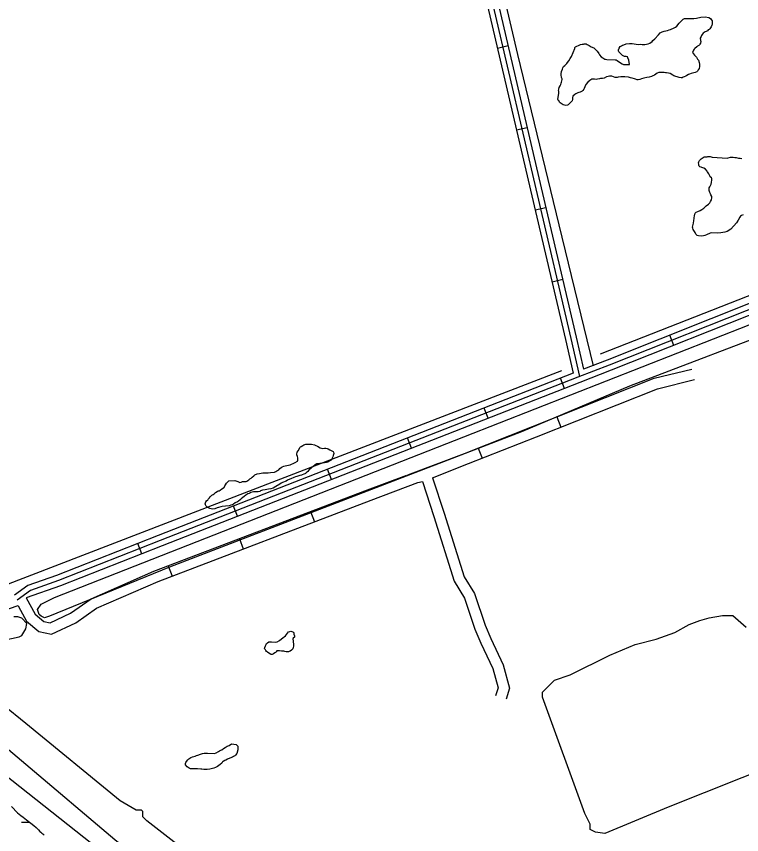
# Model space of a CAD drawing. Extents: x 3694830 to 3732949, y 415201 to 440970.
# Drawn here: x 3701515 to 3703509, y 422930 to 425181 of the extents above; entities that cross this region are included whole.
import ezdxf

# ---------------------------------------------------------------- set-up
doc = ezdxf.new("R2010")
doc.units = 0
for name, color, linetype in [('V-ROAD-CNTR', 7, 'Continuous'), ('V-SITE-VEGE', 7, 'Continuous'), ('V-TOPO-SHOR', 7, 'Continuous'), ('V-UTIL-LINE', 7, 'Continuous'), ('V-WETL-SWMP', 7, 'Continuous')]:
    doc.layers.add(name, color=color, linetype=linetype)

msp = doc.modelspace()

# ---------------------------------------------------------------- linework, layer by layer
at = {"layer": 'V-ROAD-CNTR'}
for p, q in [((3702867.1, 425099.5), (3702837.9, 425092.6)), ((3702919.8, 424874), (3702890.5, 424867.2)), ((3702971.2, 424654.1), (3702941.9, 424647.3)), ((3703017.4, 424456.5), (3702988.2, 424449.7)), ((3703322.7, 424275.8), (3703311.6, 424303.7)), ((3703022.2, 424157.5), (3703011.2, 424185.4)), ((3702812, 424075.3), (3702801.1, 424103.2)), ((3703000.9, 424078.8), (3703012, 424051)), ((3702601.8, 423993), (3702590.9, 424021)), ((3702784.9, 423993.2), (3702795.9, 423965.3)), ((3702382, 423907), (3702371, 423935)), ((3702123.2, 423805.8), (3702112.3, 423833.7)), ((3702323.9, 423818.4), (3702334.6, 423790.4)), ((3701860.2, 423702.8), (3701849.3, 423730.7)), ((3702128.4, 423743.9), (3702139.1, 423715.8)), ((3701933, 423669.3), (3701943.7, 423641.3))]:
    msp.add_line(p, q, dxfattribs=at)
for points in [[(3702536.8, 426380.5), (3702774.7, 425363.2), (3702932.7, 424686.8), (3703025.1, 424291.7), (3703046.1, 424199)], [(3702551.4, 426384), (3702789.3, 425366.6), (3702947.3, 424690.2), (3703039.8, 424295), (3703063.6, 424189.8)], [(3702566, 426387.4), (3702803.9, 425370), (3702961.9, 424693.6), (3703054.4, 424298.4), (3703074.4, 424210)], [(3703569.8, 424406.1), (3703139.5, 424235.4), (3703074.4, 424210)], [(3703575.3, 424392.2), (3703145, 424221.4), (3703058.7, 424187.9), (3702428.2, 423941.3), (3701910.7, 423738.7), (3701630.8, 423628.9), (3701554.2, 423601.8), (3701517.2, 423574.8)], [(3703580.8, 424378.3), (3703150.5, 424207.5), (3703064.2, 424173.9), (3702433.7, 423927.3), (3701916.2, 423724.7), (3701636.1, 423614.8), (3701542, 423581.6)], [(3703046.1, 424199), (3702422.8, 423955.2), (3701905.3, 423752.7), (3701625.6, 423642.9), (3701547.1, 423615.3), (3701510.2, 423588.3)], [(3702591.7, 423919.5), (3702747.6, 423978.5), (3702934.2, 424052.3), (3703268.7, 424185.2), (3703372.3, 424210.6)], [(3702659.8, 423911.8), (3702758.6, 423950.5), (3702945.2, 424024.4), (3703277.9, 424156.6), (3703379.5, 424181.5)], [(3701542, 423581.6), (3701567, 423536.8), (3701590.5, 423516.2), (3701607.7, 423512.7), (3701663.6, 423538.9), (3701720.6, 423579), (3701893.6, 423654.3), (3702480.3, 423878.1), (3702589.2, 423919)], [(3702659.8, 423911.8), (3702691.7, 423814.4), (3702746.2, 423639.4), (3702774.8, 423593.1), (3702803.9, 423505.9), (3702819.6, 423469.1), (3702853.7, 423397.2), (3702870.9, 423333.3), (3702861.6, 423302.8)], [(3701232.6, 423437.4), (3701475.1, 423544.8), (3701520.1, 423560), (3701521.3, 423557.2), (3701543.3, 423517.6), (3701576.7, 423488.4), (3701611.4, 423481.4), (3701678.7, 423512.8), (3701735.4, 423552.7), (3701904.9, 423626.5), (3702490.9, 423850.1), (3702619.3, 423898.3), (3702631.6, 423901.3), (3702663.1, 423805.3), (3702718.7, 423626.9), (3702747.4, 423580.3), (3702775.8, 423495.3), (3702792.3, 423456.8), (3702825.4, 423386.8), (3702839.7, 423333.8), (3702832.9, 423311.4)]]:
    msp.add_lwpolyline(points, dxfattribs=at)
at = {"layer": 'V-SITE-VEGE'}
for points in [[(3703041.7, 425070.1), (3703051.2, 425092.6), (3703050.8, 425095), (3703052.2, 425096.4), (3703056.6, 425098.8), (3703060.5, 425100.6), (3703066.3, 425102.9), (3703070.7, 425103.8), (3703074.5, 425104.3), (3703076.5, 425105.2), (3703081.7, 425104.6), (3703085.1, 425103.1), (3703089.9, 425100.1), (3703096.1, 425096.7), (3703102.8, 425094.1), (3703107.5, 425089.2), (3703112.2, 425084.8), (3703116.9, 425078), (3703118.8, 425074.6), (3703123.5, 425069.7), (3703127.3, 425066.8), (3703133.1, 425063.3), (3703135.5, 425062.8), (3703138.3, 425061.8), (3703161.5, 425061.4), (3703164.3, 425060.8), (3703166.7, 425059.4), (3703171, 425056.4), (3703180.5, 425050.4), (3703184.8, 425048), (3703197.3, 425047.8), (3703200.7, 425048.2), (3703199, 425060.3), (3703196.7, 425066.1), (3703195.8, 425069), (3703191.5, 425070), (3703187.1, 425070.1), (3703181.4, 425073.1), (3703176.7, 425078), (3703171.4, 425082.9), (3703170.5, 425085.8), (3703170.6, 425088.7), (3703172.6, 425093.4), (3703175.1, 425097.3), (3703179, 425099.6), (3703181.9, 425101), (3703185.7, 425102.4), (3703191.6, 425104.7), (3703200.7, 425106), (3703208, 425105.9), (3703224.8, 425103.6), (3703230.1, 425104), (3703235.8, 425103), (3703243.6, 425103.3), (3703252.2, 425104.6), (3703257.1, 425107), (3703263, 425111.2), (3703265.4, 425114), (3703270.3, 425118.8), (3703280.6, 425130.2), (3703285.5, 425134.9), (3703290.9, 425138.2), (3703296.7, 425140), (3703305.4, 425141.8), (3703309.7, 425143.1), (3703313.6, 425144), (3703324.3, 425149.2), (3703327.7, 425151), (3703331.1, 425153.9), (3703337.5, 425161.5), (3703341.9, 425166.2), (3703348.8, 425172.8), (3703352.6, 425174.7), (3703361.8, 425175), (3703367.6, 425174.4), (3703373.8, 425174.3), (3703378.2, 425174.7), (3703384.9, 425175.6), (3703397.5, 425178.3), (3703409.1, 425179), (3703419.6, 425177.4), (3703423.4, 425174.9), (3703425.8, 425172), (3703428.2, 425168.1), (3703428, 425158.5), (3703427.5, 425156.1), (3703425.9, 425151.8), (3703424, 425148.9), (3703421.5, 425146.1), (3703420, 425144.7), (3703417.6, 425143.3), (3703415.2, 425140.9), (3703412.2, 425139), (3703409.3, 425137.6), (3703403.5, 425134.3), (3703401, 425131), (3703399.1, 425127.7), (3703398, 425125.3), (3703395.6, 425120.5), (3703396.4, 425113.8), (3703396.9, 425111.3)], [(3703396.9, 425111.3), (3703396.3, 425107), (3703394.8, 425104.1), (3703393.3, 425102.7), (3703391.9, 425100.8), (3703388, 425098.5), (3703386, 425096.6), (3703380.6, 425092.3), (3703378.7, 425090.5), (3703376.7, 425087.6), (3703375.7, 425085.7), (3703374.7, 425080.9), (3703379.4, 425074.1), (3703385.5, 425068.2), (3703388.3, 425063.3), (3703390.7, 425059.9), (3703393, 425054.1), (3703393.4, 425049.3), (3703393.3, 425043), (3703392.2, 425036.8), (3703390.2, 425033.4), (3703387.8, 425029.6), (3703386.3, 425028.2), (3703381.4, 425026.3), (3703378.1, 425025.4), (3703370.3, 425023.6), (3703366, 425021.8), (3703363, 425020.4), (3703358.7, 425018.1), (3703355.8, 425016.2), (3703351.4, 425013.9), (3703349, 425012.9), (3703346, 425011.5), (3703343.1, 425011.6), (3703337.4, 425012.2), (3703323, 425017.2), (3703320.6, 425019.2)], [(3703320.6, 425019.2), (3703312.5, 425023.2), (3703308.2, 425024.2), (3703302.9, 425025.3), (3703299.6, 425025.3), (3703296.2, 425026.3), (3703285.1, 425026.5), (3703281.7, 425026.1), (3703276.9, 425024.3), (3703269.6, 425019.1), (3703265.2, 425016.7), (3703261.3, 425015.4), (3703255, 425013.5), (3703248.8, 425012.2), (3703240.1, 425010.9), (3703233.8, 425008.6), (3703229.9, 425006.8), (3703225.1, 425006.3), (3703222.2, 425006.4), (3703217.9, 425007.9), (3703214.5, 425008.9), (3703208.8, 425011), (3703204, 425011.5), (3703198.7, 425013.1), (3703188.1, 425014.2), (3703184.3, 425014.7), (3703177.5, 425014.4), (3703169.8, 425013.5), (3703167.4, 425012.6), (3703161.6, 425012.7), (3703152.5, 425015.8), (3703149.6, 425016.3), (3703145.8, 425016.4), (3703142.4, 425015.5), (3703138, 425014.6), (3703131.2, 425010.8), (3703126.4, 425009.9), (3703121.6, 425009.5), (3703118.2, 425009.1), (3703113.3, 425007.8), (3703109, 425007.3), (3703104.7, 425007.4), (3703100.3, 425008), (3703097.9, 425007.5), (3703092.1, 425003.8), (3703086.7, 424999.5), (3703081.3, 424992.9), (3703080.3, 424991), (3703076.8, 424982.4), (3703075.3, 424980), (3703072.8, 424976.6), (3703070.9, 424974.8), (3703067.5, 424972.9), (3703065.5, 424972), (3703062.2, 424971.5), (3703058.8, 424970.1), (3703053.9, 424967.8), (3703050.5, 424965.9), (3703045.6, 424961.2), (3703044.6, 424956.4), (3703044, 424951.6), (3703043.5, 424948.7), (3703040, 424944.5), (3703035.1, 424939.7), (3703032.7, 424936.9), (3703030.3, 424935.9), (3703026.4, 424935), (3703022.1, 424936.1), (3703018.7, 424937.1), (3703015.9, 424939.1), (3703013.5, 424940.6), (3703010.6, 424943), (3703008.7, 424945), (3703006.4, 424948.9), (3703005, 424950.3), (3703004, 424952.3), (3703006.3, 424969.6), (3703006.3, 424974.4), (3703005.9, 424976.8), (3703006.4, 424980.7), (3703008, 424985), (3703010, 424989.3), (3703012, 424993.1), (3703013.5, 424996.4), (3703014, 424999.8), (3703015, 425003.6), (3703015.6, 425006.5), (3703015.6, 425008.9), (3703014.2, 425012.8), (3703013.4, 425020), (3703012.9, 425022.5), (3703014, 425028.7), (3703016.5, 425035.4), (3703017.6, 425039.2), (3703019.5, 425043.1), (3703023, 425045.4), (3703028.3, 425050.6), (3703030.3, 425053.5), (3703034.3, 425058.7), (3703038.2, 425064.4), (3703041.7, 425070.1)], [(3703514, 424634.5), (3703509.2, 424633.1), (3703506.7, 424631.2), (3703504.8, 424628.4), (3703499.8, 424619.8), (3703495.4, 424612.6), (3703479.6, 424595.1), (3703469.4, 424588.5), (3703463.6, 424586.7), (3703452.5, 424584.9), (3703443.8, 424584.6), (3703426.5, 424584.9), (3703423.1, 424584), (3703412.9, 424579.8), (3703408.1, 424578), (3703404.2, 424577.1), (3703399.4, 424576.2), (3703391.2, 424577.3), (3703386.9, 424578.3), (3703383.1, 424581.8), (3703381.2, 424585.7), (3703378, 424592), (3703376.1, 424594.4), (3703375.2, 424598.3), (3703374.7, 424600.7), (3703376.9, 424611.7), (3703378, 424619.4), (3703379, 424624.2), (3703380.1, 424633.4), (3703380.6, 424635.8), (3703381.7, 424639.1), (3703384.1, 424642), (3703389, 424643.8), (3703395.8, 424647.1), (3703400.1, 424649.4), (3703405.5, 424652.7), (3703412.3, 424659.3), (3703418.2, 424664), (3703422.1, 424667.8), (3703424.1, 424671.1), (3703426.6, 424675.9), (3703427.6, 424681.7), (3703427.2, 424685.5), (3703424.9, 424689.9), (3703424, 424692.3), (3703422.1, 424696.2), (3703419.8, 424701.6), (3703419.9, 424705.9), (3703420.4, 424709.3), (3703422.4, 424712.1), (3703425.9, 424718.8), (3703426.9, 424723.6), (3703427.5, 424730.8), (3703427.1, 424734.2), (3703426.2, 424736.6), (3703423.3, 424739.5), (3703422.4, 424742), (3703420.5, 424745.4), (3703419.1, 424747.8), (3703415.8, 424752.7), (3703414.9, 424754.6), (3703410.2, 424760.5), (3703405.4, 424763.5), (3703400.1, 424764.5), (3703397.8, 424765.5), (3703394.9, 424767), (3703393, 424768.5), (3703392.1, 424771.4), (3703391.6, 424774.3), (3703390.7, 424778.1), (3703391.3, 424780.5), (3703393.2, 424783.9), (3703395.7, 424786.3), (3703398.2, 424789.1), (3703400.6, 424791), (3703406.4, 424793.8), (3703411.2, 424794.2), (3703414.6, 424794.1), (3703416.6, 424795.1), (3703422.8, 424794.9), (3703428.6, 424793.4)], [(3703428.6, 424793.4), (3703469.5, 424790.8), (3703472.4, 424791.7), (3703479.1, 424793), (3703483.5, 424793.4), (3703486.4, 424793.4), (3703490.7, 424792.4), (3703494.5, 424792.3), (3703500.8, 424790.7), (3703505.6, 424790.7), (3703509.9, 424789.6)], [(3702099.6, 423903.1), (3702116, 423903.8), (3702118.4, 423902.8), (3702123.7, 423901.3), (3702129.9, 423898.8), (3702133.3, 423899.7), (3702137.2, 423901.1), (3702142.5, 423901), (3702146.8, 423901.4), (3702149.2, 423902.3), (3702154.1, 423906.1), (3702157.5, 423908.4), (3702160.9, 423910.3), (3702163.4, 423913.1), (3702168.3, 423916.9), (3702170.7, 423919.3), (3702177.5, 423922.1), (3702183.8, 423923.4), (3702193, 423924.7), (3702198.8, 423925.1), (3702207.4, 423925.4), (3702213.7, 423925.8), (3702224.8, 423927), (3702228.2, 423928.9), (3702231.6, 423930.3), (3702236.5, 423933.6), (3702239.4, 423936.9), (3702243.3, 423939.7), (3702246.2, 423941.6), (3702250.6, 423943.9), (3702254, 423944.8), (3702258.8, 423945.7), (3702263.2, 423946.1), (3702268, 423947), (3702271.9, 423948.9), (3702276.3, 423951.2), (3702282.1, 423954), (3702287.9, 423957.3), (3702289.4, 423959.7), (3702289.5, 423962.6), (3702289, 423966.4), (3702288.1, 423970.3), (3702286.8, 423974.2), (3702286.3, 423976.6), (3702287.4, 423981.9), (3702289.8, 423985.7), (3702293.3, 423992.3), (3702294.8, 423994.7), (3702296.3, 423996.2), (3702298.7, 423998), (3702302.6, 424000.4), (3702306, 424001.8), (3702311.3, 424003.6), (3702315.7, 424004), (3702321.9, 424004.4), (3702326.8, 424003.8), (3702334.9, 424002.2), (3702338.7, 424000.7), (3702343, 423998.7), (3702350.7, 423993.8), (3702356.9, 423992.2), (3702362.7, 423992.6), (3702366.5, 423993), (3702369.4, 423992.5), (3702372.3, 423991), (3702377.5, 423988), (3702382.3, 423986), (3702386.1, 423983.6), (3702387.6, 423982.1), (3702388, 423978.2), (3702386, 423973), (3702384.9, 423969.6), (3702383.4, 423965.8)], [(3702383.4, 423965.8), (3702382.4, 423963.4), (3702380.4, 423960.1), (3702377.5, 423957.7), (3702375.1, 423956.8), (3702371.2, 423954.9), (3702367.8, 423954), (3702362, 423952.7), (3702357.7, 423952.2), (3702354.8, 423951.3), (3702349.5, 423950.9), (3702345.1, 423950.1), (3702341.7, 423949.6), (3702336.9, 423947.3), (3702335.4, 423945.9), (3702326.6, 423938.8), (3702319.8, 423932.2), (3702316.3, 423928.4), (3702312.4, 423925.1), (3702310, 423923.7), (3702308, 423922.3), (3702305.6, 423921.3), (3702300.8, 423920), (3702298.8, 423919), (3702295, 423917.7), (3702286.7, 423915.4), (3702282.9, 423914.5), (3702278, 423912.7), (3702270.2, 423908.9), (3702266.8, 423907.5), (3702261, 423904.8), (3702256.6, 423902.4), (3702246.9, 423898.2), (3702243.1, 423896.4), (3702239.6, 423893.6), (3702228.9, 423887.5), (3702221.2, 423883.3), (3702214.9, 423881.5), (3702208.6, 423880.1), (3702198.9, 423878.8), (3702191.7, 423877.5), (3702186.8, 423875.7), (3702184.9, 423873.8), (3702180.1, 423872.9), (3702167.5, 423873.1), (3702159.8, 423870.8), (3702156.9, 423869.4), (3702154.9, 423868), (3702152, 423867.1), (3702149.1, 423865.2), (3702145.7, 423863.4), (3702141.3, 423860.1), (3702137.9, 423857.2), (3702133.5, 423853.4), (3702130.5, 423850.6), (3702126.1, 423846.8), (3702122.8, 423845.4), (3702116.4, 423842.2), (3702112.5, 423839.4), (3702108.6, 423837), (3702105.3, 423836.6), (3702099.9, 423834.7), (3702090.3, 423833.5), (3702080.6, 423832.7), (3702077.7, 423831.8), (3702071.4, 423829.5), (3702067.6, 423828.6), (3702060.8, 423825.8), (3702054.5, 423825.4), (3702051.1, 423825.9), (3702047.3, 423827), (3702043.5, 423829), (3702041.1, 423830.4), (3702039.2, 423831.4), (3702036.8, 423833.4), (3702035, 423837.3), (3702034.5, 423839.7), (3702035.1, 423842.6), (3702036.5, 423845.5), (3702038, 423847.8), (3702041.5, 423851.1), (3702042.5, 423853.1), (3702046.4, 423856.8), (3702047.4, 423858.8), (3702049.3, 423860.2), (3702052.7, 423863.5), (3702056.2, 423865.8), (3702058.6, 423867.7), (3702061.5, 423870.1), (3702063, 423871.5), (3702067.4, 423873.8), (3702070.3, 423875.2), (3702072.7, 423876.1), (3702075.6, 423877.5), (3702080.5, 423880.8), (3702084.9, 423884.1), (3702086.8, 423885.1), (3702088.8, 423889.4), (3702089.8, 423891.8), (3702093.3, 423896.5), (3702099.6, 423903.1)]]:
    msp.add_lwpolyline(points, dxfattribs=at)
for points in [[(3702255.2, 423476.7), (3702263.6, 423487.6), (3702267, 423488.5), (3702269.9, 423489.4), (3702272.3, 423488.9), (3702277.1, 423486.9), (3702278, 423484.5), (3702278.4, 423481.6), (3702279.8, 423476.7), (3702279.7, 423473.4), (3702276.3, 423470.1), (3702275.8, 423467.7), (3702276.7, 423462.8), (3702276.6, 423460.4), (3702277.5, 423453.7), (3702276.9, 423449.3), (3702276.4, 423443.6), (3702275.4, 423441.2), (3702271.4, 423437.4), (3702268, 423435), (3702265.6, 423433.6), (3702263.2, 423432.7), (3702256.9, 423432.8), (3702253.6, 423433.8), (3702250.2, 423434.4), (3702247.8, 423434.9), (3702243.9, 423435), (3702239.1, 423435.5), (3702236.2, 423435.6), (3702231.4, 423435.2), (3702229.9, 423433.3), (3702227.5, 423431.4), (3702226, 423430), (3702222.1, 423427.2), (3702218.7, 423425.8), (3702215.8, 423425.3), (3702213.9, 423426.3), (3702209.6, 423429.3), (3702205.8, 423431.8), (3702202.5, 423433.7), (3702201.1, 423436.2), (3702200.2, 423438.1), (3702198.8, 423440.1), (3702197.8, 423442), (3702198.8, 423444.9), (3702199.9, 423449.7), (3702201.9, 423453), (3702202.9, 423455.4), (3702205.3, 423457.8), (3702209.7, 423460.6), (3702216.9, 423460), (3702228.9, 423459.8), (3702232.3, 423460.7), (3702238.7, 423464.4), (3702248.9, 423472), (3702251.8, 423473.8)], [(3702106.7, 423179.6), (3702119.7, 423177.9), (3702123.9, 423173.5), (3702124.4, 423170.2), (3702124.3, 423167.3), (3702123.8, 423163.4), (3702121.2, 423152.9), (3702117.7, 423148.6), (3702115.8, 423147.2), (3702112.4, 423145.3), (3702109.5, 423143.4), (3702102.2, 423140.7), (3702095.4, 423137.4), (3702091, 423135.1), (3702088.1, 423133.7), (3702084.2, 423131.3), (3702082.3, 423129.9), (3702079.8, 423127.1), (3702075.4, 423122.8), (3702072, 423120), (3702068.1, 423117.7), (3702062.7, 423114.9), (3702057.9, 423112.5), (3702051.1, 423110.7), (3702047.2, 423109.8), (3702039.5, 423109), (3702030.9, 423109.1), (3702025.1, 423109.7), (3702022.7, 423109.8), (3702013.5, 423110.9), (3702003.4, 423111), (3702001, 423110.6), (3701997.2, 423110.7), (3701993.8, 423111.2), (3701990.5, 423112.7), (3701987.6, 423114.7), (3701985.2, 423116.2), (3701980.5, 423122.5), (3701980.1, 423125.9), (3701981.6, 423128.7), (3701982.6, 423131.1), (3701986.5, 423135.4), (3701989.4, 423138.2), (3701994.8, 423142.5), (3701999.2, 423144.3), (3702006.4, 423145.7), (3702008.4, 423146.6), (3702010.8, 423147.5), (3702013.7, 423148.4), (3702021.5, 423151.2), (3702027.3, 423153.5), (3702031.1, 423153.9), (3702037.9, 423154.3), (3702040.3, 423153.8), (3702060, 423153.4), (3702064.4, 423155.3), (3702070.7, 423159), (3702073.6, 423160.4), (3702077, 423162.8), (3702079.9, 423163.7), (3702084.8, 423167), (3702089.2, 423169.3), (3702095, 423173.1), (3702099.9, 423175.4)]]:
    msp.add_lwpolyline(points, close=True, dxfattribs=at)
at = {"layer": 'V-TOPO-SHOR'}
for points in [[(3702098.4, 428402.8), (3702511.8, 426702.4), (3702893.4, 425075.9), (3703007.2, 424607.3), (3703100.9, 424219.1)], [(3703121, 424252.5), (3704707.4, 424875.1), (3705437, 425162.9)], [(3703652.5, 424335.7), (3703201.4, 424163.6), (3702903.8, 424038), (3701936.4, 423666), (3701606.2, 423531.1), (3701592.3, 423526.5), (3701583, 423531.1), (3701578.3, 423535.8), (3701573.7, 423549.7), (3701583, 423563.7), (3701620.2, 423582.3), (3702745.6, 424024.1), (3703824.6, 424447.3)], [(3703013.9, 424205.7), (3701467.6, 423610), (3701273.5, 423536.3)], [(3701386.9, 423444.8), (3701522.5, 423474.1), (3701529.8, 423477.8), (3701540.8, 423496.1), (3701544.4, 423510.8), (3701529.8, 423525.4), (3701518.8, 423529.1), (3701507.8, 423529.1)], [(3703609.1, 423126), (3703307.3, 423006), (3703132.8, 422933.3), (3703107.4, 422937), (3703092.8, 422944.2), (3703092.8, 422958.8), (3703078.3, 422987.9), (3702961.9, 423307.8), (3702961.9, 423322.3), (3702976.5, 423336.9), (3702994.7, 423355), (3703038.3, 423369.6), (3703147.3, 423424.1), (3703216.4, 423453.2), (3703274.6, 423467.7), (3703325.5, 423485.9), (3703365.5, 423507.7), (3703394.6, 423518.6), (3703420, 423525.9), (3703456.4, 423533.2), (3703485.5, 423533.2), (3703521.8, 423500.5)], [(3703523.4, 421623.5), (3703127.6, 421945.9), (3702482.6, 422477.3), (3701973.2, 422891.4), (3701874.3, 422968.4), (3701863.3, 422979.4), (3701863.3, 422994), (3701859.6, 422997.7), (3701844.9, 422997.7), (3701801, 423023.4), (3701540.8, 423235.9), (3701350.2, 423389.8)], [(3701295.2, 423331.2), (3701786.3, 422917.1), (3702262.7, 422528.6), (3702790.4, 422092.5), (3703274.2, 421711.4), (3703431.8, 421579.5), (3703706.6, 421352.3)]]:
    msp.add_lwpolyline(points, dxfattribs=at)
at = {"layer": 'V-UTIL-LINE'}
msp.add_lwpolyline([(3698993.6, 425837.3), (3700191.7, 424338.2), (3700626.5, 423773.3), (3703781.5, 421275.3), (3704475, 420680.9)], dxfattribs=at)
at = {"layer": 'V-WETL-SWMP'}
msp.add_line((3701529.6, 422964.4), (3701550.9, 422964.6), dxfattribs=at)
msp.add_lwpolyline([(3701501.8, 423007.4), (3701518.3, 422990.3), (3701527.5, 422982.8), (3701533.7, 422978), (3701542.9, 422970.4), (3701554.9, 422961.7), (3701562.9, 422955.3), (3701569.9, 422949.3), (3701576.4, 422943.4), (3701579.8, 422939), (3701582.9, 422936.6), (3701585.6, 422934.2), (3701587.9, 422931.9), (3701591.7, 422928.3)], dxfattribs=at)

doc.saveas('drawing.dxf')
